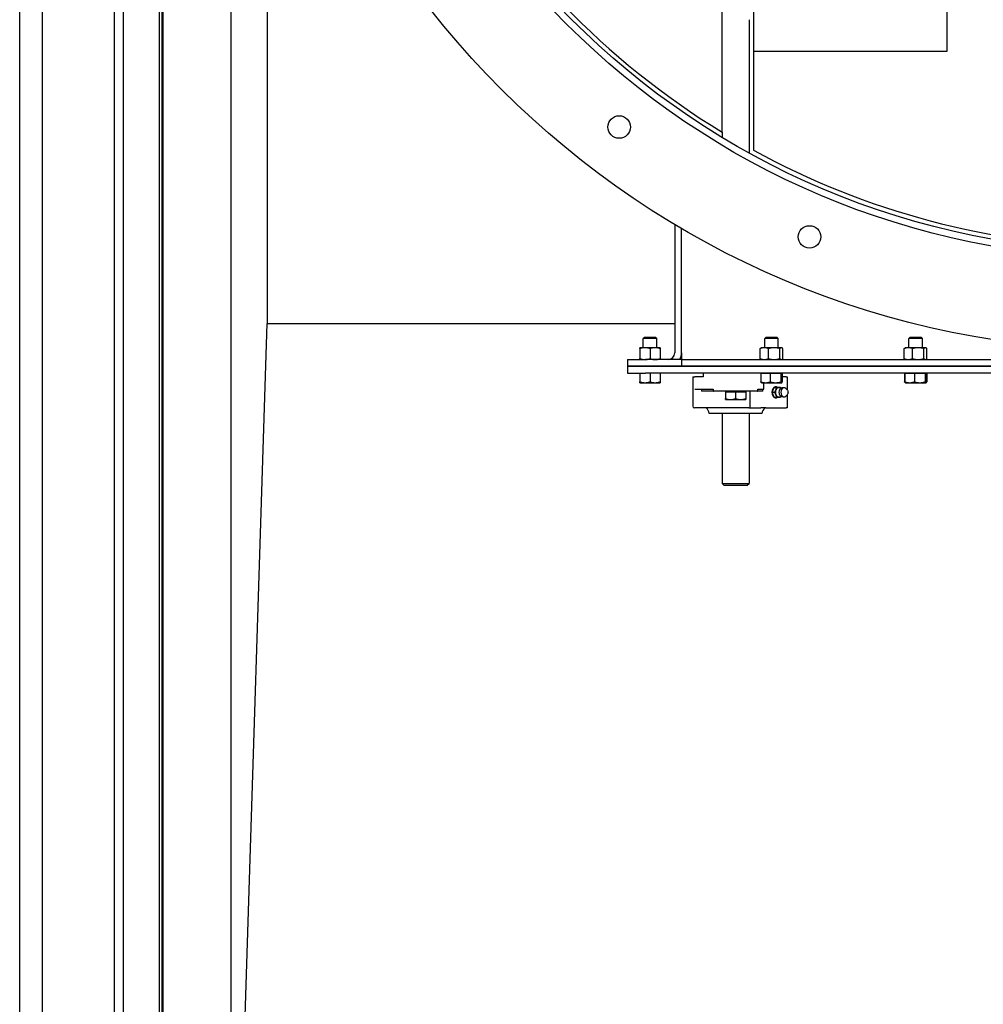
# Model space of a CAD drawing. Header units: inches. Extents: x 18 to 846, y -67 to 561.
# Tile 586 of 656: x 340 to 366, y 428 to 455. Entities that reach past the tile are written whole.
import ezdxf

# ---------------------------------------------------------------- set-up
doc = ezdxf.new("R2010")
doc.units = ezdxf.units.IN
doc.header["$LTSCALE"] = 24
doc.header["$MEASUREMENT"] = 0
doc.layers.add('Visible (ANSI)', color=7, linetype='Continuous', lineweight=30)

msp = doc.modelspace()

# ---------------------------------------------------------------- linework, layer by layer
at = {"layer": 'Visible (ANSI)'}
for p, q in [((343.65343, 527.90673), (343.65343, 413.35673)), ((339.67843, 415.25673), (339.67843, 526.00673)), ((340.30343, 526.00673), (340.30343, 415.25673)), ((342.30343, 526.00673), (342.30343, 415.25673)), ((342.55343, 526.00673), (342.55343, 415.25673)), ((343.55343, 526.00673), (343.55343, 415.25673)), ((343.63343, 415.25673), (343.63343, 526.00673)), ((345.55343, 415.25673), (345.55343, 526.00673)), ((359.17843, 451.94684), (359.17843, 489.31662)), ((365.42843, 454.19148), (365.42843, 487.07198)), ((346.55343, 464.58504), (346.55343, 446.63173)), ((360.05343, 455.69148), (360.05343, 454.19148)), ((359.92843, 455.06648), (359.92843, 451.36753)), ((360.05343, 454.19148), (360.05343, 451.44148)), ((360.05343, 454.19148), (365.42843, 454.19148)), ((359.17843, 451.94684), (359.17843, 451.80066)), ((357.86593, 449.38109), (357.86593, 445.81923)), ((358.05343, 445.81923), (358.05343, 449.27026)), ((345.55343, 415.25673), (346.55343, 446.63173)), ((346.55343, 446.63173), (357.86593, 446.63173)), ((357.02927, 446.25673), (356.99093, 446.21957)), ((357.36593, 446.21957), (356.99093, 446.21957)), ((356.99093, 445.96073), (356.99093, 446.21957)), ((357.02927, 446.25673), (357.32759, 446.25673)), ((357.32759, 446.25673), (357.36593, 446.21957)), ((357.36593, 445.96073), (357.36593, 446.21957)), ((360.40427, 446.25673), (360.36593, 446.21956)), ((360.74093, 446.21956), (360.36593, 446.21956)), ((360.36593, 445.96073), (360.36593, 446.21956)), ((360.40427, 446.25673), (360.70259, 446.25673)), ((360.70259, 446.25673), (360.74093, 446.21956)), ((360.74093, 445.96073), (360.74093, 446.21956)), ((364.40427, 446.25673), (364.36593, 446.21956)), ((364.74093, 446.21956), (364.36593, 446.21956)), ((364.36593, 445.96073), (364.36593, 446.21956)), ((364.40427, 446.25673), (364.70259, 446.25673)), ((364.70259, 446.25673), (364.74093, 446.21956)), ((364.74093, 445.96073), (364.74093, 446.21956)), ((357.03768, 445.96073), (356.89693, 445.96073)), ((356.89693, 445.93559), (356.89693, 445.65687)), ((357.31918, 445.96073), (357.03768, 445.96073)), ((357.17843, 445.93559), (357.17843, 445.65687)), ((357.45993, 445.96073), (357.31918, 445.96073)), ((357.45993, 445.93559), (357.45993, 445.65687)), ((358.05343, 445.81923), (358.05343, 445.63173)), ((360.23833, 445.65687), (360.23833, 445.93559)), ((360.27193, 445.96073), (360.26089, 445.95436)), ((360.35165, 445.96073), (360.27193, 445.96073)), ((360.62253, 445.96073), (360.35165, 445.96073)), ((360.46498, 445.65687), (360.46498, 445.93559)), ((360.82431, 445.96073), (360.62253, 445.96073)), ((360.78008, 445.65687), (360.78008, 445.93559)), ((360.83493, 445.96073), (360.82431, 445.96073)), ((360.83493, 445.96073), (360.84597, 445.95436)), ((360.86853, 445.65687), (360.86853, 445.93559)), ((364.23833, 445.65687), (364.23833, 445.93559)), ((364.27193, 445.96073), (364.26089, 445.95436)), ((364.35165, 445.96073), (364.27193, 445.96073)), ((364.62253, 445.96073), (364.35165, 445.96073)), ((364.46498, 445.65687), (364.46498, 445.93559)), ((364.82431, 445.96073), (364.62253, 445.96073)), ((364.78008, 445.65687), (364.78008, 445.93559)), ((364.83493, 445.96073), (364.82431, 445.96073)), ((364.83493, 445.96073), (364.84597, 445.95436)), ((364.86853, 445.65687), (364.86853, 445.93559)), ((356.55343, 445.63173), (357.05343, 445.63173)), ((356.55343, 445.63173), (356.55343, 445.44423)), ((358.05343, 445.63173), (357.05343, 445.63173)), ((358.05343, 445.63173), (358.05343, 445.44423)), ((358.05343, 445.63173), (383.05343, 445.63173)), ((358.05343, 445.63173), (358.05343, 445.44423)), ((360.27193, 445.63173), (360.26089, 445.6381)), ((360.83493, 445.63173), (360.84597, 445.6381)), ((364.27193, 445.63173), (364.26089, 445.6381)), ((364.83493, 445.63173), (364.84597, 445.6381)), ((356.55343, 445.44423), (356.55343, 445.25673)), ((356.55343, 445.44423), (357.05343, 445.44423)), ((357.05343, 445.44423), (356.55343, 445.44423)), ((356.55343, 445.25673), (357.05343, 445.25673)), ((356.89743, 445.25673), (356.89743, 445.01383)), ((384.05343, 445.44423), (357.05343, 445.44423)), ((357.05343, 445.44423), (358.05343, 445.44423)), ((384.05343, 445.25673), (357.05343, 445.25673)), ((357.17843, 445.25673), (357.17843, 445.01383)), ((357.45943, 445.25673), (357.45943, 445.01383)), ((358.05343, 445.44423), (383.05343, 445.44423)), ((358.656, 445.25673), (358.656, 445.15673)), ((358.65821, 445.25673), (358.65821, 445.15673)), ((360.25634, 445.25673), (360.25634, 445.01382)), ((360.25634, 445.25673), (360.3871, 445.25673)), ((360.27243, 445.25673), (360.27243, 445.25673)), ((360.3871, 445.25673), (360.51787, 445.25673)), ((360.51787, 445.25673), (360.51787, 445.01382)), ((360.51787, 445.25673), (360.66641, 445.25673)), ((360.66641, 445.25673), (360.81495, 445.25673)), ((360.81495, 445.25673), (360.83274, 445.25673)), ((360.81495, 445.25673), (360.81495, 445.01382)), ((360.83274, 445.25673), (360.85052, 445.25673)), ((360.83443, 445.25673), (360.83443, 445.25673)), ((360.85052, 445.25673), (360.85052, 445.01382)), ((364.24255, 445.25673), (364.25634, 445.25673)), ((364.24255, 445.25673), (364.24255, 445.01382)), ((364.25634, 445.25673), (364.25634, 445.01382)), ((364.25634, 445.25673), (364.3871, 445.25673)), ((364.27243, 445.25673), (364.27243, 445.25673)), ((364.3871, 445.25673), (364.51787, 445.25673)), ((364.51787, 445.25673), (364.51787, 445.01382)), ((364.51787, 445.25673), (364.66641, 445.25673)), ((364.66641, 445.25673), (364.81495, 445.25673)), ((364.81495, 445.25673), (364.83274, 445.25673)), ((364.81495, 445.25673), (364.81495, 445.01382)), ((364.83274, 445.25673), (364.85052, 445.25673)), ((364.83443, 445.25673), (364.83443, 445.25673)), ((364.85052, 445.25673), (364.85052, 445.01382)), ((364.85052, 445.25673), (364.86431, 445.25673)), ((364.86431, 445.25673), (364.86431, 445.01382)), ((356.89743, 444.98873), (357.03793, 444.98873)), ((357.03793, 444.98873), (357.31893, 444.98873)), ((357.31893, 444.98873), (357.45943, 444.98873)), ((358.36593, 445.15673), (358.42433, 445.15673)), ((358.36593, 445.15673), (358.36593, 444.33798)), ((358.65821, 445.15673), (358.42433, 445.15673)), ((360.27243, 444.98873), (360.27073, 444.98971)), ((360.27243, 444.98873), (360.3871, 444.98873)), ((360.33553, 444.80673), (360.33553, 444.98873)), ((360.3871, 444.98873), (360.66641, 444.98873)), ((360.66641, 444.98873), (360.83274, 444.98873)), ((360.83274, 444.98873), (360.83443, 444.98873)), ((360.83443, 444.98873), (360.83613, 444.98971)), ((360.95812, 445.15673), (360.85052, 445.15673)), ((360.95812, 445.15673), (360.98741, 445.15673)), ((360.98741, 445.15673), (360.98741, 444.79082)), ((364.27073, 444.98971), (364.26462, 444.99324)), ((364.27243, 444.98873), (364.27073, 444.98971)), ((364.27243, 444.98873), (364.3871, 444.98873)), ((364.3871, 444.98873), (364.66641, 444.98873)), ((364.66641, 444.98873), (364.83274, 444.98873)), ((364.83274, 444.98873), (364.83443, 444.98873)), ((364.83443, 444.98873), (364.83613, 444.98971)), ((364.83613, 444.98971), (364.84224, 444.99324)), ((358.42433, 444.80673), (358.9332, 444.80673)), ((358.60894, 444.80673), (358.60894, 444.75673)), ((358.9332, 444.75673), (358.60894, 444.75673)), ((358.9332, 444.80673), (358.9332, 444.75673)), ((358.9332, 444.75673), (358.94431, 444.75673)), ((360.16255, 444.75673), (358.94431, 444.75673)), ((359.27218, 444.73173), (359.55343, 444.73173)), ((359.27218, 444.73173), (359.27218, 444.54747)), ((359.3003, 444.73173), (359.3003, 444.75673)), ((359.55343, 444.73173), (359.83468, 444.73173)), ((359.55343, 444.73173), (359.55343, 444.54747)), ((359.80655, 444.73173), (359.80655, 444.75673)), ((359.83468, 444.73173), (359.83468, 444.54747)), ((359.9615, 444.33798), (359.9615, 444.75673)), ((360.16255, 444.75673), (360.17365, 444.75673)), ((360.17365, 444.75673), (360.17365, 444.80673)), ((360.17365, 444.80673), (360.33553, 444.80673)), ((360.30685, 444.75673), (360.17365, 444.75673)), ((360.30685, 444.75673), (360.30685, 444.80673)), ((360.57147, 444.72236), (360.63759, 444.72236)), ((360.62773, 444.86015), (360.69384, 444.86015)), ((360.97992, 444.79873), (360.94762, 444.82812)), ((359.27218, 444.52235), (359.4128, 444.52235)), ((359.4128, 444.52235), (359.69405, 444.52235)), ((359.69405, 444.52235), (359.83468, 444.52235)), ((360.62773, 444.58456), (360.69384, 444.58456)), ((360.97992, 444.64598), (360.94762, 444.61659)), ((360.98741, 444.6539), (360.98741, 444.28798)), ((359.92234, 444.28798), (358.41593, 444.28798)), ((359.92234, 444.28798), (360.25102, 444.28798)), ((360.39244, 444.28798), (360.25102, 444.28798)), ((360.39244, 444.28798), (360.95812, 444.28798)), ((360.98741, 444.28798), (360.95812, 444.28798)), ((360.28768, 444.13173), (358.81918, 444.13173)), ((359.17843, 444.13173), (359.17843, 442.19423)), ((359.92843, 444.13173), (359.92843, 442.19423)), ((359.17843, 442.19423), (359.92843, 442.19423)), ((359.24093, 442.13173), (359.17843, 442.19423)), ((359.86593, 442.13173), (359.24093, 442.13173)), ((359.86593, 442.13173), (359.92843, 442.19423))]:
    msp.add_line(p, q, dxfattribs=at)
for centre, radius in [((370.55343, 470.63173), 24.75), ((370.55343, 470.63173), 22.1875), ((370.55343, 470.63173), 22), ((356.32363, 452.0871), 0.3125), ((361.6082, 449.03605), 0.3125)]:
    msp.add_circle(centre, radius, dxfattribs=at)
for centre, radius, start, end in [((370.55343, 470.63173), 21.875, 121.332251, 238.667749), ((370.55343, 470.63173), 21.875, 241.314598, 269.017739), ((357.67843, 445.81923), 0.1875, 270, 0), ((357.67843, 445.81923), 0.375, 330, 0), ((360.88281, 444.72236), 0.12795, 74.865514, 144.956464), ((360.88281, 444.72236), 0.12795, 215.043536, 285.134486), ((358.41593, 444.33798), 0.05, 180, 270), ((358.63168, 444.13173), 0.1875, 0, 56.44269), ((360.47518, 444.13173), 0.1875, 123.55731, 180)]:
    msp.add_arc(centre, radius, start, end, dxfattribs=at)
for centre, major_axis, start_param, end_param in [((360.67528, 444.72236), (0, 0.15625), 5.79224464, 9.91571863), ((360.65318, 444.72236), (0, 0.125), 0.50126686, 2.6403258), ((360.7588, 444.72236), (0, 0.1378), 1.04719755, 2.0943951), ((360.7588, 444.72236), (0, 0.1378), 0, 1.04719755), ((360.83044, 444.72236), (0, 0.10433), 0.78949219, 2.35210046), ((360.7588, 444.72236), (0, 0.1378), 5.64637727, 6.28318531), ((360.89952, 444.72236), (0, -0.12575), 2.5699821, 6.85479586), ((360.7588, 444.72236), (0, -0.1378), 5.23598776, 6.28318531), ((360.7588, 444.72236), (0, -0.1378), 0, 0.63680804)]:
    msp.add_ellipse(centre, major_axis=major_axis, ratio=0.70710678, start_param=start_param, end_param=end_param, dxfattribs=at)
for points, weights in [([(356.89693, 445.93559), (356.89693, 445.96073), (356.89693, 445.96073)], [1, 1.0379548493, 1]), ([(357.03768, 445.96073), (356.97236, 445.96073), (356.89693, 445.93559)], [1, 1.0379548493, 1]), ([(357.17843, 445.93559), (357.103, 445.96073), (357.03768, 445.96073)], [1, 1.0379548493, 1]), ([(357.31918, 445.96073), (357.25386, 445.96073), (357.17843, 445.93559)], [1, 1.0379548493, 1]), ([(357.45993, 445.93559), (357.3845, 445.96073), (357.31918, 445.96073)], [1, 1.0379548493, 1]), ([(357.45993, 445.96073), (357.45993, 445.96073), (357.45993, 445.93559)], [1, 1.0379548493, 1]), ([(360.35165, 445.96073), (360.29906, 445.96073), (360.23833, 445.93559)], [1, 1.0379548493, 1]), ([(360.23833, 445.93559), (360.2502, 445.94819), (360.26089, 445.95436)], [1, 1.01866543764, 1.01897229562]), ([(360.46498, 445.93559), (360.40425, 445.96073), (360.35165, 445.96073)], [1, 1.0379548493, 1]), ([(360.62253, 445.96073), (360.54941, 445.96073), (360.46498, 445.93559)], [1, 1.0379548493, 1]), ([(360.78008, 445.93559), (360.69565, 445.96073), (360.62253, 445.96073)], [1, 1.0379548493, 1]), ([(360.82431, 445.96073), (360.80378, 445.96073), (360.78008, 445.93559)], [1, 1.0379548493, 1]), ([(360.86853, 445.93559), (360.84483, 445.96073), (360.82431, 445.96073)], [1, 1.0379548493, 1]), ([(364.35165, 445.96073), (364.29906, 445.96073), (364.23833, 445.93559)], [1, 1.0379548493, 1]), ([(364.23833, 445.93559), (364.2502, 445.94819), (364.26089, 445.95436)], [1, 1.01866543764, 1.01897229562]), ([(364.46498, 445.93559), (364.40425, 445.96073), (364.35165, 445.96073)], [1, 1.0379548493, 1]), ([(364.62253, 445.96073), (364.54941, 445.96073), (364.46498, 445.93559)], [1, 1.0379548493, 1]), ([(364.78008, 445.93559), (364.69565, 445.96073), (364.62253, 445.96073)], [1, 1.0379548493, 1]), ([(364.82431, 445.96073), (364.80378, 445.96073), (364.78008, 445.93559)], [1, 1.0379548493, 1]), ([(364.86853, 445.93559), (364.84483, 445.96073), (364.82431, 445.96073)], [1, 1.0379548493, 1]), ([(356.89693, 445.65687), (356.97236, 445.63173), (357.03768, 445.63173)], [1, 1.0379548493, 1]), ([(356.89693, 445.63173), (356.89693, 445.63173), (356.89693, 445.65687)], [1, 1.0379548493, 1]), ([(357.03768, 445.63173), (357.103, 445.63173), (357.17843, 445.65687)], [1, 1.0379548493, 1]), ([(357.17843, 445.65687), (357.25386, 445.63173), (357.31918, 445.63173)], [1, 1.0379548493, 1]), ([(357.31918, 445.63173), (357.3845, 445.63173), (357.45993, 445.65687)], [1, 1.0379548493, 1]), ([(357.45993, 445.65687), (357.45993, 445.63173), (357.45993, 445.63173)], [1, 1.0379548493, 1]), ([(360.23833, 445.65687), (360.29906, 445.63173), (360.35165, 445.63173)], [1, 1.0379548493, 1]), ([(360.26089, 445.6381), (360.2502, 445.64427), (360.23833, 445.65687)], [1.01897229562, 1.01866543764, 1]), ([(360.35165, 445.63173), (360.40425, 445.63173), (360.46498, 445.65687)], [1, 1.0379548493, 1]), ([(360.46498, 445.65687), (360.54941, 445.63173), (360.62253, 445.63173)], [1, 1.0379548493, 1]), ([(360.62253, 445.63173), (360.69565, 445.63173), (360.78008, 445.65687)], [1, 1.0379548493, 1]), ([(360.78008, 445.65687), (360.80378, 445.63173), (360.82431, 445.63173)], [1, 1.0379548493, 1]), ([(360.82431, 445.63173), (360.84483, 445.63173), (360.86853, 445.65687)], [1, 1.0379548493, 1]), ([(364.23833, 445.65687), (364.29906, 445.63173), (364.35165, 445.63173)], [1, 1.0379548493, 1]), ([(364.26089, 445.6381), (364.2502, 445.64427), (364.23833, 445.65687)], [1.01897229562, 1.01866543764, 1]), ([(364.35165, 445.63173), (364.40425, 445.63173), (364.46498, 445.65687)], [1, 1.0379548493, 1]), ([(364.46498, 445.65687), (364.54941, 445.63173), (364.62253, 445.63173)], [1, 1.0379548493, 1]), ([(364.62253, 445.63173), (364.69565, 445.63173), (364.78008, 445.65687)], [1, 1.0379548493, 1]), ([(364.78008, 445.65687), (364.80378, 445.63173), (364.82431, 445.63173)], [1, 1.0379548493, 1]), ([(364.82431, 445.63173), (364.84483, 445.63173), (364.86853, 445.65687)], [1, 1.0379548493, 1]), ([(356.89743, 445.01383), (356.97272, 444.98873), (357.03793, 444.98873)], [1, 1.0379548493, 1]), ([(356.89743, 444.98873), (356.89743, 444.98873), (356.89743, 445.01383)], [1, 1.0379548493, 1]), ([(357.03793, 444.98873), (357.10314, 444.98873), (357.17843, 445.01383)], [1, 1.0379548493, 1]), ([(357.17843, 445.01383), (357.25372, 444.98873), (357.31893, 444.98873)], [1, 1.0379548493, 1]), ([(357.31893, 444.98873), (357.38414, 444.98873), (357.45943, 445.01383)], [1, 1.0379548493, 1]), ([(357.45943, 445.01383), (357.45943, 444.98873), (357.45943, 444.98873)], [1, 1.0379548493, 1]), ([(360.27073, 444.98971), (360.26403, 444.99358), (360.25634, 445.01382)], [1.01210584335, 1.03039692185, 1]), ([(360.25634, 445.01382), (360.32642, 444.98873), (360.3871, 444.98873)], [1, 1.0379548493, 1]), ([(360.3871, 444.98873), (360.44779, 444.98873), (360.51787, 445.01382)], [1, 1.0379548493, 1]), ([(360.51787, 445.01382), (360.59747, 444.98873), (360.66641, 444.98873)], [1, 1.0379548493, 1]), ([(360.66641, 444.98873), (360.73535, 444.98873), (360.81495, 445.01382)], [1, 1.0379548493, 1]), ([(360.81495, 445.01382), (360.82448, 444.98873), (360.83274, 444.98873)], [1, 1.0379548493, 1]), ([(360.83274, 444.98873), (360.84099, 444.98873), (360.85052, 445.01382)], [1, 1.0379548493, 1]), ([(364.24255, 445.01382), (364.2508, 445.01055), (364.25879, 445.00772)], [1, 1.00479708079, 1.00838156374]), ([(364.26462, 444.99324), (364.25422, 444.99924), (364.24255, 445.01382)], [1.01858235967, 1.02171554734, 1]), ([(364.27073, 444.98971), (364.26403, 444.99358), (364.25634, 445.01382)], [1.01210584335, 1.03039692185, 1]), ([(364.25634, 445.01382), (364.32642, 444.98873), (364.3871, 444.98873)], [1, 1.0379548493, 1]), ([(364.3871, 444.98873), (364.44779, 444.98873), (364.51787, 445.01382)], [1, 1.0379548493, 1]), ([(364.51787, 445.01382), (364.59747, 444.98873), (364.66641, 444.98873)], [1, 1.0379548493, 1]), ([(364.66641, 444.98873), (364.73535, 444.98873), (364.81495, 445.01382)], [1, 1.0379548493, 1]), ([(364.81495, 445.01382), (364.82448, 444.98873), (364.83274, 444.98873)], [1, 1.0379548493, 1]), ([(364.83274, 444.98873), (364.84099, 444.98873), (364.85052, 445.01382)], [1, 1.0379548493, 1]), ([(364.83807, 444.99114), (364.85034, 444.99638), (364.86431, 445.01382)], [1.01631442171, 1.02608635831, 1]), ([(360.5909, 444.79125), (360.57784, 444.75928), (360.57147, 444.72236)], [1, 1.0379548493, 1]), ([(360.57147, 444.72236), (360.57784, 444.68543), (360.5909, 444.65346)], [1, 1.0379548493, 1]), ([(360.62773, 444.86015), (360.60395, 444.82323), (360.5909, 444.79125)], [1, 1.0379548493, 1]), ([(360.63759, 444.72236), (360.66136, 444.75928), (360.67442, 444.79125)], [1, 1.0379548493, 1]), ([(360.67442, 444.65346), (360.66136, 444.68543), (360.63759, 444.72236)], [1, 1.0379548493, 1]), ([(360.67442, 444.79125), (360.68747, 444.82323), (360.69384, 444.86015)], [1, 1.0379548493, 1]), ([(360.69384, 444.86015), (360.73269, 444.86015), (360.7588, 444.86015)], [1, 1.0379548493, 1]), ([(360.7588, 444.86015), (360.78491, 444.86015), (360.80635, 444.86015)], [1, 1.0379548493, 1]), ([(360.80635, 444.86015), (360.81484, 444.84696), (360.82177, 444.83481)], [1, 1.0132325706, 1.01723833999]), ([(359.27218, 444.54747), (359.34754, 444.52235), (359.4128, 444.52235)], [1, 1.0379548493, 1]), ([(359.27218, 444.52235), (359.27218, 444.52235), (359.27218, 444.54747)], [1, 1.0379548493, 1]), ([(359.4128, 444.52235), (359.47807, 444.52235), (359.55343, 444.54747)], [1, 1.0379548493, 1]), ([(359.55343, 444.54747), (359.62879, 444.52235), (359.69405, 444.52235)], [1, 1.0379548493, 1]), ([(359.69405, 444.52235), (359.75932, 444.52235), (359.83468, 444.54747)], [1, 1.0379548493, 1]), ([(359.83468, 444.54747), (359.83468, 444.52235), (359.83468, 444.52235)], [1, 1.0379548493, 1]), ([(360.5909, 444.65346), (360.60395, 444.62148), (360.62773, 444.58456)], [1, 1.0379548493, 1]), ([(360.69384, 444.58456), (360.68747, 444.62148), (360.67442, 444.65346)], [1, 1.0379548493, 1]), ([(360.7588, 444.58456), (360.73269, 444.58456), (360.69384, 444.58456)], [1, 1.0379548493, 1]), ([(360.80635, 444.58456), (360.78491, 444.58456), (360.7588, 444.58456)], [1, 1.0379548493, 1]), ([(360.82177, 444.6099), (360.81484, 444.59775), (360.80635, 444.58456)], [1.01723833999, 1.0132325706, 1])]:
    msp.add_rational_spline(points, weights, degree=2, dxfattribs=at)
for points, knots in [([(360.81771, 444.83251), (360.81753, 444.83262), (360.81737, 444.83272), (360.8166, 444.83322), (360.81631, 444.83346), (360.81631, 444.83346)], [1.455384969, 1.455384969, 1.455384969, 1.455384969, 1.47653819, 1.47653819, 1.566481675, 1.566481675, 1.566481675, 1.566481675]), ([(360.97992, 444.79873), (360.98593, 444.79327), (360.9912, 444.78655), (361, 444.77112), (361.00348, 444.76237), (361.00828, 444.7438), (361.00958, 444.73399), (361.00985, 444.7143), (361.00884, 444.70443), (361.00457, 444.6856), (361.00132, 444.67663), (360.99284, 444.66053), (360.98761, 444.65339), (360.98103, 444.647), (360.98048, 444.64649), (360.97992, 444.64598)], [1.6188081, 1.6188081, 1.6188081, 1.6188081, 1.93911213, 1.93911213, 2.26780621, 2.26780621, 2.59799076, 2.59799076, 2.92809932, 2.92809932, 3.25829127, 3.25829127, 3.58739104, 3.58739104, 3.61717965, 3.61717965, 3.61717965, 3.61717965]), ([(360.81631, 444.61125), (360.81631, 444.61125), (360.8166, 444.61149), (360.81737, 444.61199), (360.81753, 444.61209), (360.81771, 444.6122)], [3.669506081, 3.669506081, 3.669506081, 3.669506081, 3.759449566, 3.759449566, 3.780602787, 3.780602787, 3.780602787, 3.780602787]), ([(359.92234, 444.28798), (359.92735, 444.28798), (359.93327, 444.28951), (359.94235, 444.29452), (359.94718, 444.29875), (359.95386, 444.30765), (359.95697, 444.31377), (359.96045, 444.325), (359.9615, 444.33201), (359.9615, 444.33798)], [-0.198415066, -0.198415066, -0.198415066, -0.198415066, -0.144401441, -0.144401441, -0.093393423, -0.093393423, -0.045517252, -0.045517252, 0, 0, 0, 0])]:
    msp.add_open_spline(points, degree=3, knots=knots, dxfattribs=at)

doc.saveas('drawing.dxf')
